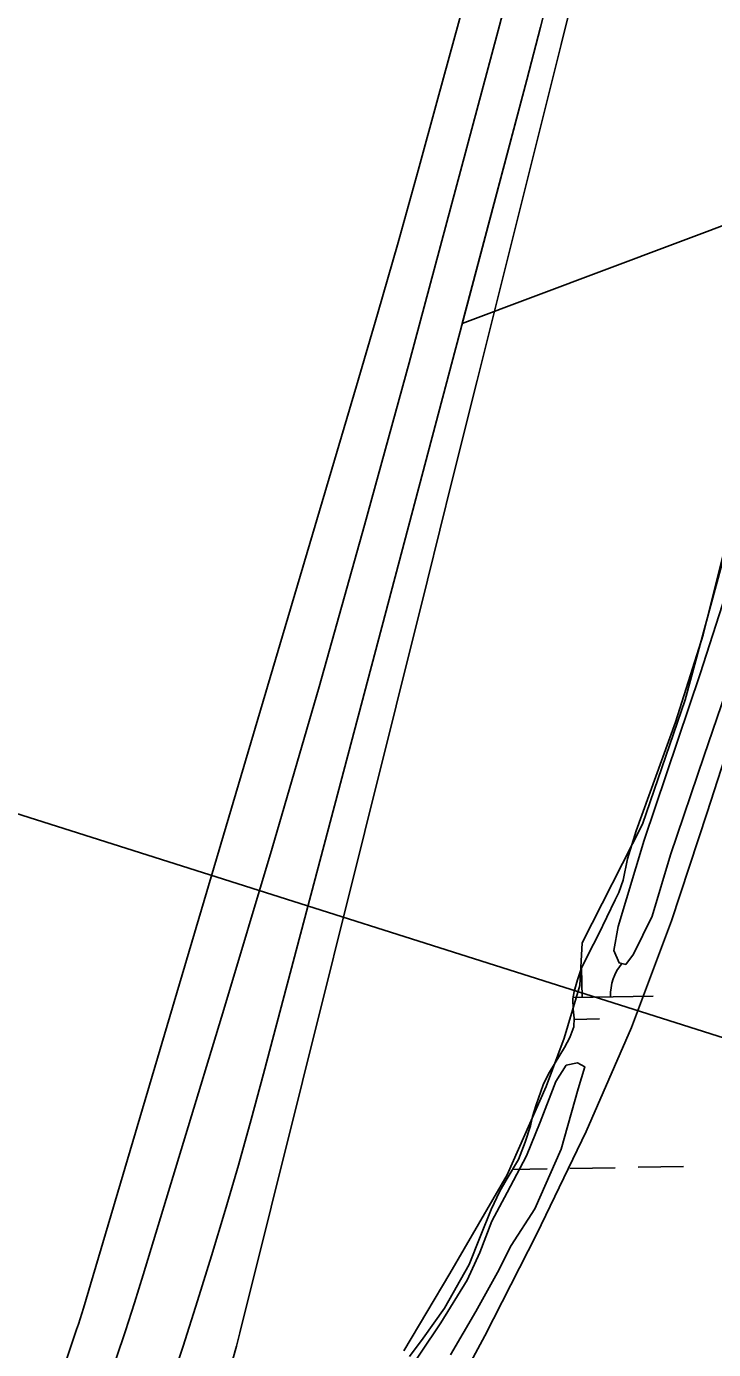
# Model space of a CAD drawing. Extents: x 3925854 to 3964121, y 224593 to 250589.
# Drawn here: x 3942354 to 3942837, y 231875 to 232804 of the extents above; entities that cross this region are included whole.
import ezdxf

# ---------------------------------------------------------------- set-up
doc = ezdxf.new("R2010")
doc.units = 0
for name, color, linetype in [('V-RIVR-EDGE', 7, 'Continuous'), ('V-RIVR-JETY', 7, 'Continuous'), ('V-RRAP-FSHR', 7, 'Continuous'), ('V-TOPO-DPTH', 7, 'Continuous'), ('V-TOPO-MINR', 7, 'Continuous'), ('V-UTIL-LINE', 7, 'Continuous'), ('V-WETL-SWMP', 7, 'Continuous')]:
    doc.layers.add(name, color=color, linetype=linetype)

msp = doc.modelspace()

# ---------------------------------------------------------------- linework, layer by layer
at = {"layer": 'V-RIVR-EDGE'}
msp.add_lwpolyline([(3942959.673, 232813.519), (3942950.227, 232769.438), (3942936.058, 232720.634), (3942911.656, 232672.617), (3942894.338, 232630.111), (3942872.298, 232552.969), (3942853.406, 232464.019), (3942817.196, 232330.989), (3942787.284, 232243.614), (3942744.777, 232160.175), (3942743.203, 232130.263), (3942732.183, 232093.266), (3942719.588, 232059.418), (3942692.038, 231997.232), (3942651.892, 231927.962), (3942619.619, 231873.648)], dxfattribs=at)
at = {"layer": 'V-RIVR-JETY'}
for points in [[(3942886.871, 232484.003), (3942868.801, 232404.384), (3942845.509, 232335.725), (3942830.616, 232291.927), (3942806.941, 232222.084), (3942794.006, 232179.09), (3942780.909, 232152.216), (3942775.476, 232145.083), (3942770.747, 232146.216), (3942767.12, 232154.83), (3942770.094, 232171.771), (3942788.354, 232232.512), (3942827.675, 232349.31), (3942845.599, 232404.544), (3942861.015, 232474.303)], [(3942616.449, 231850.12), (3942645.504, 231893.275), (3942664.075, 231923.35), (3942672.924, 231942.71), (3942681.352, 231964.814), (3942692.157, 231984.981), (3942705.662, 232010.677), (3942715.252, 232034.368), (3942726.369, 232062.794), (3942733.723, 232074.271), (3942741.571, 232075.924), (3942746.712, 232073.225), (3942742.149, 232057.84), (3942729.996, 232015.248), (3942711.543, 231973.379), (3942694.895, 231947.65), (3942685.255, 231928.677), (3942670.196, 231901.392), (3942652.416, 231870.932)]]:
    msp.add_lwpolyline(points, dxfattribs=at)
at = {"layer": 'V-RRAP-FSHR'}
msp.add_lwpolyline([(3942638.592, 231813.807), (3942676.398, 231884.246), (3942712.891, 231955.842), (3942747.771, 232027.772), (3942779.459, 232100.92), (3942807.709, 232175.752), (3942832.597, 232251.78), (3942857.283, 232327.875), (3942881.968, 232403.973), (3942906.235, 232480.199), (3942929.506, 232556.741), (3942952.777, 232633.281), (3942976.489, 232709.821), (3942998.587, 232786.578), (3943020.789, 232863.438), (3943042.99, 232940.295), (3943065.174, 233017.158), (3943087.356, 233094.2), (3943111.403, 233170.31), (3943136.442, 233246.291), (3943156.596, 233323.572), (3943151.407, 233402.926), (3943143.417, 233482.126), (3943171.856, 233556.628)], dxfattribs=at)
at = {"layer": 'V-TOPO-DPTH'}
for points in [[(3943173.711, 234806.385), (3942881.483, 233843.977), (3942877.358, 233836.084), (3942672.535, 232864.315), (3942670.55, 232854.664), (3942668.289, 232845.074), (3942665.842, 232835.525), (3942643.522, 232753.337), (3942629.604, 232702.774), (3942615.456, 232652.275), (3942600.963, 232601.875), (3942586.241, 232551.54), (3942394.354, 231903.735), (3942393.208, 231899.946), (3942392.034, 231896.165), (3942390.819, 231892.398), (3942389.575, 231888.639), (3942369.916, 231830.332)], [(3943173.711, 234806.385), (3942881.483, 233843.977), (3942877.358, 233836.084), (3942672.535, 232864.315), (3942670.55, 232854.664), (3942668.289, 232845.074), (3942665.842, 232835.525), (3942643.522, 232753.337), (3942629.604, 232702.774), (3942615.456, 232652.275), (3942600.963, 232601.875), (3942586.241, 232551.54), (3942394.354, 231903.735), (3942393.208, 231899.946), (3942392.034, 231896.165), (3942390.819, 231892.398), (3942389.575, 231888.639), (3942369.916, 231830.332)], [(3942417.377, 231868.213), (3942423.884, 231887.751), (3942430.157, 231907.366), (3942436.276, 231927.03), (3942493.1, 232113.562), (3942526.945, 232226.694), (3942560.03, 232340.044), (3942591.977, 232453.72), (3942623.164, 232567.613), (3942685.839, 232801.094), (3942691.849, 232824.277), (3942697.592, 232847.524), (3942702.934, 232870.866), (3942708.008, 232894.272), (3942928.961, 233833.411), (3943212.465, 234783.374)], [(3942417.377, 231868.213), (3942423.884, 231887.751), (3942430.157, 231907.366), (3942436.276, 231927.03), (3942493.1, 232113.562), (3942526.945, 232226.694), (3942560.03, 232340.044), (3942591.977, 232453.72), (3942623.164, 232567.613), (3942685.839, 232801.094), (3942691.849, 232824.277), (3942697.592, 232847.524), (3942702.934, 232870.866), (3942708.008, 232894.272), (3942928.961, 233833.411), (3943212.465, 234783.374)], [(3942895.246, 233564.458), (3942888.584, 233532.63), (3942881.542, 233500.883), (3942874.248, 233469.191), (3942743.017, 232914.216), (3942734.114, 232877.229), (3942725.011, 232840.292), (3942715.611, 232803.429), (3942706.012, 232766.617), (3942520.885, 232068.188), (3942512.188, 232036.12), (3942503.246, 232004.122), (3942493.939, 231972.228), (3942484.388, 231940.404), (3942474.491, 231908.685), (3942464.376, 231877.037), (3942453.936, 231845.495)], [(3942660.609, 232595.326), (3942862.065, 232670.906), (3942884.813, 232750.477), (3942891.308, 232772.565), (3942898.023, 232794.585), (3942905.067, 232816.501), (3942912.332, 232838.348), (3942941.103, 232922.741), (3942812.618, 233208.558)], [(3942812.618, 233208.558), (3942743.017, 232914.216), (3942734.114, 232877.229), (3942725.011, 232840.292), (3942715.611, 232803.429), (3942706.012, 232766.617), (3942660.609, 232595.326)]]:
    msp.add_lwpolyline(points, dxfattribs=at)
at = {"layer": 'V-TOPO-MINR'}
for points in [[(3942369.916, 231830.332), (3942389.575, 231888.639), (3942390.819, 231892.398), (3942392.034, 231896.165), (3942393.208, 231899.946), (3942394.354, 231903.735), (3942586.241, 232551.54), (3942600.963, 232601.875), (3942615.456, 232652.275), (3942629.604, 232702.774), (3942643.522, 232753.337), (3942665.842, 232835.525), (3942668.289, 232845.074), (3942670.55, 232854.664), (3942672.535, 232864.315), (3942877.358, 233836.084), (3942881.483, 233843.977), (3943173.711, 234806.385)], [(3942417.377, 231868.213), (3942423.884, 231887.751), (3942430.157, 231907.366), (3942436.276, 231927.03), (3942493.1, 232113.562), (3942526.945, 232226.694), (3942560.03, 232340.044), (3942591.977, 232453.72), (3942623.164, 232567.613), (3942685.839, 232801.094), (3942691.849, 232824.277), (3942697.592, 232847.524), (3942702.934, 232870.866), (3942708.008, 232894.272), (3942928.961, 233833.411), (3943212.465, 234783.374)], [(3942499.369, 231867.744), (3942501.886, 231876.989), (3942504.289, 231886.265), (3942636.108, 232415.037), (3942653.606, 232485.205), (3942671.11, 232555.372), (3942688.625, 232625.537), (3942706.147, 232695.699), (3942718.826, 232746.453), (3942729.99, 232791.243), (3942741.122, 232836.042), (3942752.208, 232880.852), (3942763.263, 232925.67), (3942963.524, 233739.419)], [(3942453.936, 231845.495), (3942464.376, 231877.037), (3942474.491, 231908.685), (3942484.388, 231940.404), (3942493.939, 231972.228), (3942503.246, 232004.122), (3942512.188, 232036.12), (3942520.885, 232068.188), (3942706.012, 232766.617), (3942715.611, 232803.429), (3942725.011, 232840.292), (3942734.114, 232877.229), (3942743.017, 232914.216), (3942874.248, 233469.191), (3942881.542, 233500.883), (3942888.584, 233532.63), (3942895.246, 233564.458)]]:
    msp.add_lwpolyline(points, dxfattribs=at)
at = {"layer": 'V-UTIL-LINE'}
msp.add_lwpolyline([(3944448.956, 231161.167), (3944066.619, 231705.838), (3939716.974, 233085.703), (3938914.857, 233883.421)], dxfattribs=at)
at = {"layer": 'V-WETL-SWMP'}
for p, q in [((3942844.594, 232435.849), (3942829.793, 232376.667)), ((3942829.793, 232376.667), (3942810.348, 232315.339)), ((3942810.348, 232315.339), (3942782.888, 232238.996)), ((3942782.888, 232238.996), (3942776.787, 232219.334)), ((3942776.787, 232219.334), (3942773.672, 232204.37)), ((3942773.672, 232204.37), (3942770.726, 232195.707)), ((3942767.979, 232190.546), (3942756.326, 232166.162)), ((3942770.726, 232195.707), (3942767.979, 232190.546)), ((3942756.326, 232166.162), (3942749.23, 232152.607)), ((3942749.23, 232152.607), (3942744.204, 232142.056)), ((3942744.204, 232142.056), (3942741.482, 232134.329)), ((3942744.806, 232122.01), (3942744.432, 232142.535)), ((3942741.482, 232134.329), (3942739.231, 232126.139)), ((3942739.231, 232126.139), (3942738.35, 232120.997)), ((3942738.35, 232120.997), (3942738.423, 232113.765)), ((3942738.504, 232121.896), (3942794.797, 232122.919)), ((3942738.423, 232113.765), (3942739.187, 232107.473)), ((3942739.187, 232107.473), (3942739.017, 232101.171)), ((3942739.16, 232106.474), (3942757.084, 232106.8)), ((3942739.017, 232101.171), (3942736.293, 232093.677)), ((3942732.396, 232086.871), (3942725.972, 232076.073)), ((3942736.293, 232093.677), (3942732.396, 232086.871)), ((3942721.15, 232068.324), (3942717.495, 232060.588)), ((3942725.972, 232076.073), (3942721.15, 232068.324)), ((3942717.495, 232060.588), (3942712.504, 232046.537)), ((3942712.504, 232046.537), (3942710.021, 232038.346)), ((3942708.454, 232031.797), (3942704.837, 232020.327)), ((3942710.021, 232038.346), (3942708.454, 232031.797)), ((3942704.837, 232020.327), (3942700.06, 232008.146)), ((3942700.06, 232008.146), (3942691.341, 231993.591)), ((3942784.138, 232002.635), (3942816.133, 232003.217)), ((3942691.341, 231993.591), (3942686.986, 231985.847)), ((3942695.796, 232001.028), (3942720.149, 232001.471)), ((3942736.146, 232001.762), (3942768.141, 232002.344)), ((3942686.986, 231985.847), (3942680.817, 231972.952)), ((3942680.817, 231972.952), (3942673.078, 231953.74)), ((3942673.078, 231953.74), (3942665.342, 231934.296)), ((3942665.342, 231934.296), (3942648.153, 231903.556)), ((3942648.153, 231903.556), (3942633.199, 231882.638)), ((3942633.199, 231882.638), (3942623.53, 231869.707))]:
    msp.add_line(p, q, dxfattribs=at)
msp.add_arc((3942800.031, 232123.489), 35.246, 140.269876, 181.813534, dxfattribs=at)

doc.saveas('drawing.dxf')
